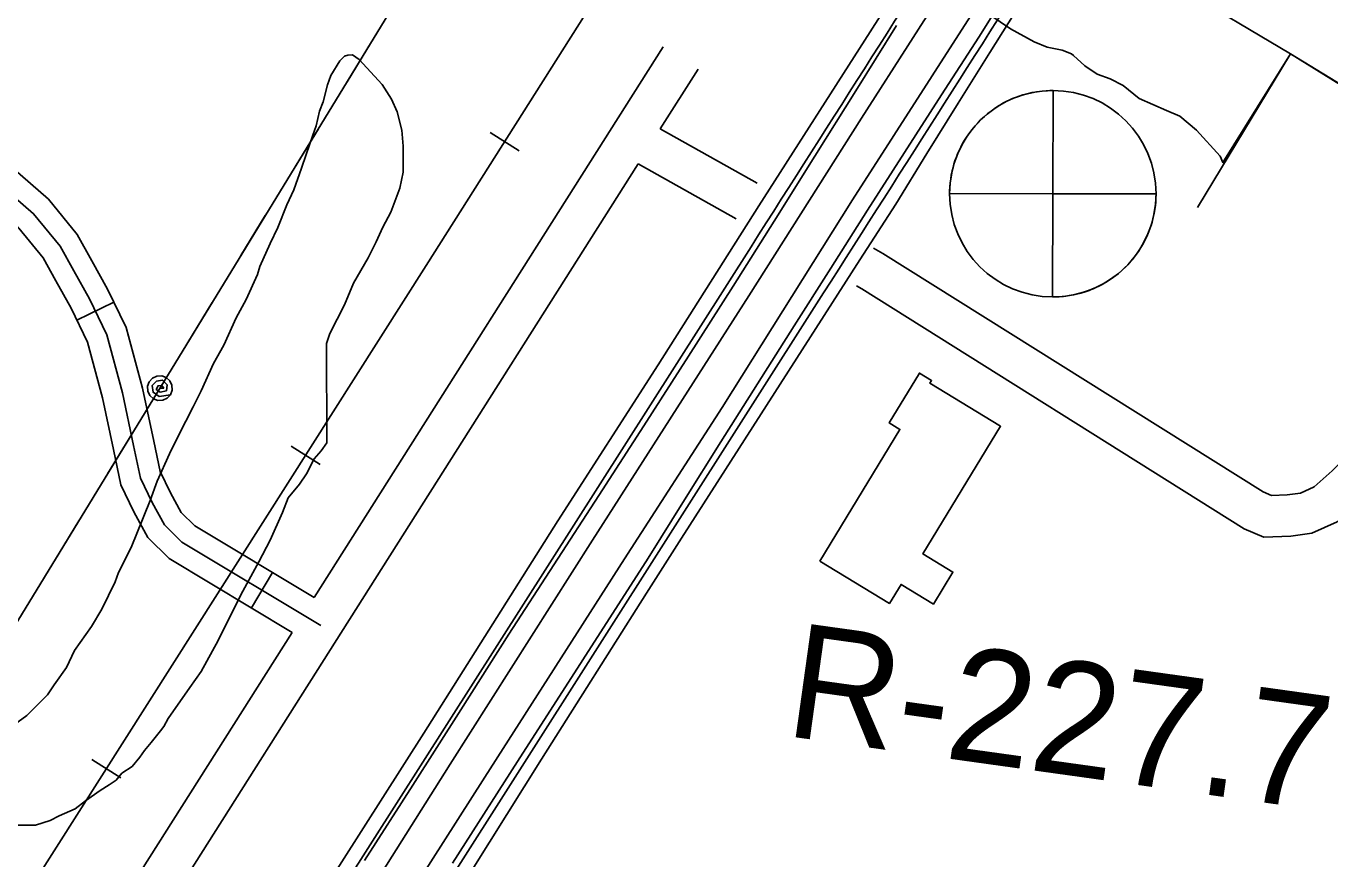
# Model space of a CAD drawing. Extents: x 3297716 to 3335574, y 688621 to 713991.
# Drawn here: x 3318653 to 3319601, y 701992 to 702597 of the extents above; entities that cross this region are included whole.
import ezdxf

# ---------------------------------------------------------------- set-up
doc = ezdxf.new("R2010")
doc.units = 0
for name, color, linetype in [('V-BLDG-OTLN', 7, 'Continuous'), ('V-BRDG-OTLN', 7, 'Continuous'), ('V-RAIL-TRAK', 7, 'Continuous'), ('V-RIVR-GAGE', 7, 'Continuous'), ('V-RIVR-RANG-IDEN', 7, 'Continuous'), ('V-ROAD-CNTR', 7, 'Continuous'), ('V-SITE-VEGE', 7, 'Continuous'), ('V-TOPO-SHOR', 7, 'Continuous'), ('V-TRAN-LOCK', 7, 'Continuous'), ('V-UTIL-LINE', 7, 'Continuous')]:
    doc.layers.add(name, color=color, linetype=linetype)

msp = doc.modelspace()

# ---------------------------------------------------------------- linework, layer by layer
at = {"layer": 'V-BLDG-OTLN'}
msp.add_lwpolyline([(3319230.34, 702208.48), (3319288.48, 702304.13), (3319280.67, 702308.88), (3319302.65, 702345.04), (3319311.48, 702339.67), (3319310.28, 702337.68), (3319361.6, 702306.48), (3319305.17, 702213.65), (3319326.92, 702200.44), (3319312.81, 702177.23), (3319289.23, 702191.57), (3319280.85, 702177.78)], close=True, dxfattribs=at)
at = {"layer": 'V-BRDG-OTLN'}
for points in [[(3318963.27, 701989), (3319010.61, 702062.94), (3319058.05, 702136.83), (3319105.58, 702210.67), (3319131.95, 702252.9), (3319158.4, 702295.09), (3319184.92, 702337.24), (3319211.52, 702379.35), (3319238.2, 702421.42), (3319264.95, 702463.44), (3319291.78, 702505.41), (3319318.69, 702547.34), (3319345.67, 702589.23), (3319369.71, 702627.78), (3319393.8, 702666.3), (3319417.95, 702704.79), (3319442.15, 702743.25), (3319466.41, 702781.67), (3319490.71, 702820.06), (3319515.07, 702858.41), (3319539.48, 702896.72), (3319563.94, 702935.01), (3319588.45, 702973.25), (3319604.85, 702998.02)], [(3319376.78, 702614.59), (3319353.76, 702578), (3319330.85, 702541.34), (3319308.04, 702504.61), (3319285.35, 702467.83), (3319259.43, 702427.37), (3319233.51, 702386.93), (3319207.58, 702346.49), (3319181.65, 702306.06), (3319155.72, 702265.64), (3319129.79, 702225.24), (3319104.23, 702185.14), (3319078.75, 702144.99), (3319053.36, 702104.81), (3319028.04, 702064.59), (3319002.79, 702024.33), (3318977.63, 701984.03)], [(3318908.4, 701928.52), (3318986.85, 702051.52), (3319088.3, 702210.06), (3319159.32, 702320.08), (3319254, 702471.08), (3319341.92, 702607.75)], [(3318899.3, 701990.91), (3318934.47, 702045.58), (3318969.43, 702100.39), (3319004.16, 702155.33), (3319036.97, 702205.74), (3319069.68, 702256.23), (3319102.28, 702306.8), (3319134.78, 702357.45), (3319167.17, 702408.17), (3319196.96, 702455.45), (3319226.68, 702502.78), (3319256.32, 702550.17), (3319285.88, 702597.61)]]:
    msp.add_lwpolyline(points, dxfattribs=at)
msp.add_lwpolyline([(3318673.91, 701663.08), (3318853.14, 701943.25), (3318942.42, 702083.33), (3319039.8, 702237.76), (3319112.85, 702351.2), (3319185.89, 702466.68), (3319262.99, 702586.95), (3319317.45, 702672.48), (3319340.95, 702656.42), (3319335.6, 702647.92), (3319260.53, 702530.39), (3319178.7, 702401.24), (3319065.07, 702223.57), (3318961.6, 702060.94), (3318862.19, 701903.1), (3318699.2, 701646.85), (3318686.29, 701655.13)], close=True, dxfattribs=at)
at = {"layer": 'V-RAIL-TRAK'}
for points in [[(3318304.4, 701417.03), (3318944.22, 702423.16), (3319364.59, 703087.17), (3319370.96, 703096.22), (3319389.03, 703122.86), (3319406.77, 703149.74), (3319423.8, 703176.91), (3319440.5, 703204.32), (3319456.69, 703232), (3319472.38, 703260.12), (3319487.53, 703288.33), (3319502.37, 703316.96), (3319516.49, 703345.7), (3319530.29, 703374.86), (3319543.37, 703404.13), (3319556.11, 703433.64), (3319568.31, 703463.23), (3319580.01, 703493.27), (3319590.99, 703523.43), (3319601.61, 703553.64)], [(3316611.73, 698753.46), (3318304.4, 701417.03), (3318944.22, 702423.16), (3319364.59, 703087.17)], [(3318990.75, 702520.03), (3319011.88, 702506.66)], [(3318846.07, 702292.11), (3318867.16, 702278.69)], [(3318701.18, 702064.27), (3318722.28, 702050.86)]]:
    msp.add_lwpolyline(points, dxfattribs=at)
at = {"layer": 'V-RIVR-GAGE'}
for points in [[(3319399.73, 702550.43), (3319399.55, 702475.43), (3319324.55, 702475.61), (3319324.58, 702477.72), (3319324.7, 702480.29), (3319324.96, 702483.28), (3319325.33, 702486.24), (3319325.79, 702489.01), (3319326.4, 702491.98), (3319327.03, 702494.56), (3319327.7, 702496.94), (3319328.46, 702499.34), (3319329.44, 702502.07), (3319330.37, 702504.42), (3319331.39, 702506.72), (3319332.59, 702509.22), (3319334.02, 702511.92), (3319335.38, 702514.25), (3319336.78, 702516.48), (3319339.19, 702519.95), (3319340.89, 702522.17), (3319343.12, 702524.83), (3319345.27, 702527.19), (3319347.11, 702529.05), (3319349.88, 702531.63), (3319352.23, 702533.62), (3319354.69, 702535.54), (3319357.81, 702537.74), (3319360.19, 702539.27), (3319362.78, 702540.8), (3319365.76, 702542.39), (3319368.4, 702543.65), (3319370.99, 702544.78), (3319374.63, 702546.17), (3319377.87, 702547.23), (3319381.05, 702548.11), (3319384.3, 702548.86), (3319387.7, 702549.49), (3319391.76, 702550.02), (3319394.75, 702550.27), (3319397.29, 702550.39)], [(3319399.36, 702400.43), (3319399.55, 702475.43), (3319474.55, 702475.24), (3319474.49, 702472.59), (3319474.31, 702469.43), (3319474.05, 702466.84), (3319473.71, 702464.23), (3319473.17, 702461.11), (3319472.52, 702458.11), (3319471.65, 702454.79), (3319471, 702452.65), (3319470.03, 702449.8), (3319468.9, 702446.88), (3319467.8, 702444.34), (3319466.61, 702441.85), (3319465.33, 702439.4), (3319463.98, 702437.05), (3319462.34, 702434.41), (3319460.84, 702432.2), (3319458.71, 702429.34), (3319456.57, 702426.71), (3319453.94, 702423.79), (3319451.64, 702421.47), (3319449.15, 702419.18), (3319446.97, 702417.32), (3319445.33, 702416.02), (3319442.67, 702414.07), (3319440.76, 702412.76), (3319438.24, 702411.18), (3319435.57, 702409.65), (3319432.85, 702408.23), (3319430.73, 702407.22), (3319428.46, 702406.22), (3319425.84, 702405.19), (3319423.13, 702404.23), (3319419.85, 702403.23), (3319416.69, 702402.41), (3319414.26, 702401.89), (3319411.5, 702401.39), (3319409.12, 702401.04), (3319406.33, 702400.74), (3319404.13, 702400.57), (3319401.56, 702400.46)]]:
    msp.add_lwpolyline(points, close=True, dxfattribs=at)
msp.add_circle((3319399.55, 702475.43), 75, dxfattribs=at)
at = {"layer": 'V-ROAD-CNTR'}
for p, q in [((3318690.32, 702383.55), (3318717.31, 702396.63)), ((3318817.15, 702174.45), (3318832.59, 702200.17))]:
    msp.add_line(p, q, dxfattribs=at)
for points in [[(3318862.91, 702181.98), (3318776.02, 702234.11), (3318766.19, 702243.89), (3318758.32, 702258.05), (3318750.87, 702273.57), (3318746.3, 702295.63), (3318738.13, 702334.24), (3318726.24, 702378.22), (3318712.74, 702406.08), (3318701.25, 702426.73), (3318690.68, 702445.73), (3318669.72, 702471.36), (3318201.79, 702878.96), (3318075.13, 702990.49), (3318032.71, 703022.32), (3318003.64, 703043.73), (3317968.05, 703066.75), (3317744.66, 703191.05), (3317688.5, 703223.79), (3317642.83, 703244.16), (3317482.13, 703288.76)], [(3317478.12, 703274.31), (3317637.74, 703230), (3317681.65, 703210.42), (3317737.24, 703178.01), (3317960.32, 703053.89), (3317995.11, 703031.38), (3318023.76, 703010.28), (3318065.66, 702978.85), (3318191.91, 702867.68), (3318658.91, 702460.88), (3318678.22, 702437.27), (3318688.14, 702419.44), (3318699.42, 702399.15), (3318712.12, 702372.94), (3318723.54, 702330.72), (3318731.62, 702292.55), (3318736.55, 702268.73), (3318744.99, 702251.15), (3318754.11, 702234.75), (3318766.74, 702222.19), (3318867.74, 702161.59)], [(3318846.85, 702156.63), (3318757.45, 702210.27), (3318742.03, 702225.61), (3318731.66, 702244.25), (3318722.24, 702263.89), (3318716.94, 702289.48), (3318708.95, 702327.21), (3318698.01, 702367.67), (3318686.11, 702392.23), (3318675.03, 702412.15), (3318665.76, 702428.81), (3318648.1, 702450.4), (3318182.03, 702856.39), (3318056.19, 702967.2), (3318014.81, 702998.24), (3317986.58, 703019.03), (3317952.59, 703041.02), (3317729.82, 703164.98), (3317674.79, 703197.05), (3317632.65, 703215.85), (3317474.11, 703259.86)], [(3318862.91, 702181.98), (3319116.49, 702582.1)], [(3319114.26, 702522.55), (3319141.83, 702566.04)], [(3319114.26, 702522.55), (3319184.75, 702483.15)], [(3318215.65, 701140.99), (3318376.12, 701357.82), (3319098.18, 702497.17)], [(3319098.18, 702497.17), (3319169.52, 702457.29)], [(3319180.23, 702436.91), (3318684.1, 701657.77), (3318342.1, 701116.25), (3318224.12, 700937.11), (3318152.7, 700842.63)], [(3319269.14, 702435.97), (3319276.11, 702432.08), (3319552.42, 702258.71), (3319558.4, 702256.19), (3319569.92, 702256.62), (3319579.49, 702257.84), (3319589.47, 702262.44), (3319602.65, 702274.18), (3319614.65, 702286.52), (3319695.84, 702426)], [(3318202.58, 700804.93), (3318275.23, 700901.02), (3318394.65, 701082.36), (3318736.9, 701624.28), (3319232.98, 702403.33)], [(3319256.83, 702408.49), (3319260.81, 702406.27), (3319538.54, 702232), (3319552.88, 702225.96), (3319572.39, 702226.69), (3319587.87, 702228.67), (3319606.08, 702237.07), (3319623.41, 702252.49), (3319638.72, 702268.24), (3319721.38, 702410.23)], [(3318663.07, 701866.66), (3318846.85, 702156.63)]]:
    msp.add_lwpolyline(points, dxfattribs=at)
for radius in [125374.69, 125437.22]:
    msp.add_arc((3213488.63, 769876.5), radius, 327.4589252, 327.757878, dxfattribs=at)
at = {"layer": 'V-SITE-VEGE'}
msp.add_lwpolyline([(3318642.49, 702087.88), (3318654.05, 702096.22), (3318668.9, 702111.2), (3318673.84, 702118.68), (3318682.91, 702131.15), (3318688.65, 702143.61), (3318701.01, 702161.06), (3318708.41, 702173.53), (3318718.27, 702193.46), (3318720.72, 702200.1), (3318729.76, 702218.37), (3318743.7, 702252.41), (3318748.61, 702266.52), (3318757.64, 702286.44), (3318764.21, 702299.73), (3318774.89, 702320.49), (3318780.64, 702332.12), (3318789.67, 702352.05), (3318797.07, 702365.34), (3318806.1, 702385.27), (3318813.5, 702398.56), (3318821.71, 702416.83), (3318823.33, 702422.63), (3318830.72, 702439.24), (3318836.47, 702450.87), (3318843.03, 702467.47), (3318847.95, 702478.26), (3318853.68, 702494.03), (3318856.96, 702503.99), (3318861.87, 702518.1), (3318864.32, 702524.74), (3318866.76, 702535.53), (3318869.22, 702542.17), (3318872.48, 702554.61), (3318874.94, 702561.25), (3318881.52, 702572.05), (3318884.82, 702575.38), (3318887.3, 702576.22), (3318890.62, 702576.24), (3318895.6, 702572.94), (3318912.25, 702554.79), (3318918.93, 702544.04), (3318923.12, 702534.94), (3318926.49, 702521.7), (3318927.37, 702510.1), (3318927.45, 702491.04), (3318925.02, 702479.43), (3318918.46, 702462), (3318912.71, 702451.2), (3318907.78, 702440.41), (3318902.03, 702428.78), (3318891.34, 702410.5), (3318884.78, 702394.73), (3318874.1, 702373.96), (3318871.65, 702366.5), (3318871.96, 702294.4), (3318867.84, 702288.58), (3318862.9, 702282.76), (3318857.14, 702271.96), (3318852.2, 702264.48), (3318843.96, 702254.5), (3318839.86, 702243.71), (3318830.83, 702223.78), (3318822.62, 702208), (3318809.46, 702183.91), (3318793.04, 702150.69), (3318780.7, 702128.26), (3318772.47, 702116.63), (3318756.82, 702094.18), (3318753.53, 702088.37), (3318751.06, 702085.04), (3318744.46, 702076.73), (3318739.52, 702070.9), (3318736.23, 702065.92), (3318730.45, 702059.26), (3318723.02, 702054.26), (3318718.9, 702049.27), (3318713.94, 702045.93), (3318707.33, 702041.76), (3318696.59, 702034.26), (3318689.15, 702028.42), (3318677.58, 702023.4), (3318670.96, 702020.05), (3318660.2, 702016.69), (3318640.31, 702016.6)], dxfattribs=at)
at = {"layer": 'V-TOPO-SHOR'}
msp.add_lwpolyline([(3319325.09, 702625.13), (3319368.83, 702595.35), (3319385.91, 702585.9), (3319395.46, 702581.85), (3319406.37, 702579.86), (3319413.2, 702577.17), (3319414.57, 702575.81), (3319422.78, 702568.35), (3319431.66, 702562.26), (3319441.22, 702558.9), (3319450.78, 702554.18), (3319462.4, 702544.69), (3319482.2, 702535.93), (3319491.76, 702531.89), (3319504.07, 702521.73), (3319521.19, 702502.73), (3319523.19, 702498.02), (3319572.25, 702577), (3319690.97, 702504.62)], dxfattribs=at)
at = {"layer": 'V-TRAN-LOCK'}
for points in [[(3319572.25, 702577), (3319408.96, 702674.13), (3319233.37, 702783.88), (3319038.38, 702903.68), (3318756.52, 703078.36), (3318711.29, 703097.5)], [(3319649.99, 702528.95), (3319572.25, 702577), (3319504.56, 702465.5)]]:
    msp.add_lwpolyline(points, dxfattribs=at)
at = {"layer": 'V-UTIL-LINE'}
for points in [[(3317861.87, 700879.53), (3318922.42, 702615.21), (3317938.12, 703216.75)], [(3318904.46, 702585.82), (3318886.73, 702556.8)], [(3318865.87, 702522.67), (3318848.15, 702493.66)], [(3318827.29, 702459.53), (3318809.56, 702430.51)], [(3318788.71, 702396.38), (3318770.98, 702367.37)], [(3318750.65, 702334.09), (3318753.52, 702334.25), (3318752.08, 702336.08), (3318749.34, 702335.85), (3318748.1, 702333.2), (3318750.91, 702331.3), (3318755.49, 702332.28), (3318756, 702336.52), (3318752.67, 702340.07), (3318748.18, 702339.22), (3318745.07, 702336), (3318745.75, 702331.22), (3318750.28, 702328.08), (3318758.33, 702329.4), (3318759.54, 702332.69), (3318759.39, 702336.2), (3318757.92, 702339.39), (3318755.34, 702341.77), (3318752.04, 702342.98), (3318748.53, 702342.84), (3318745.35, 702341.36), (3318742.96, 702338.78), (3318741.75, 702335.49), (3318741.9, 702331.98), (3318743.37, 702328.79), (3318745.95, 702326.41), (3318749.25, 702325.2), (3318752.76, 702325.34), (3318755.95, 702326.82), (3318758.33, 702329.4)], [(3318730.31, 702300.81), (3318712.58, 702271.8)], [(3318691.73, 702237.66), (3318674, 702208.65)]]:
    msp.add_lwpolyline(points, dxfattribs=at)

# ---------------------------------------------------------------- texts
at = {"layer": 'V-RIVR-RANG-IDEN'}
msp.add_text('R-227.7', height=83, rotation=352.06952, dxfattribs=at).set_placement((3319203.69, 702081.67))

doc.saveas('drawing.dxf')
